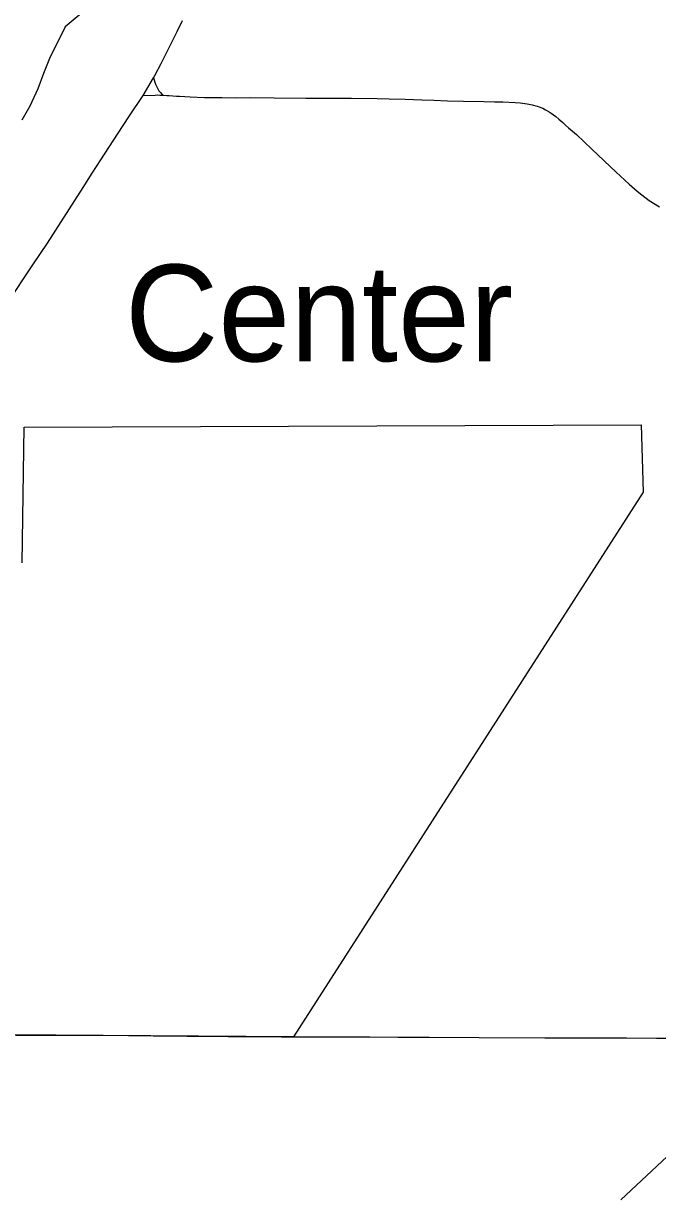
# Model space of a CAD drawing. Extents: x 1772825 to 1773716, y 1138558 to 1139032.
# Drawn here: x 1773370.59 to 1773380.95, y 1138894.47 to 1138913.65 of the extents above; entities that cross this region are included whole.
import ezdxf

# ---------------------------------------------------------------- set-up
doc = ezdxf.new("R2010")
doc.units = 0
for name, color, linetype in [('GM_X_Corporation', 7, 'Continuous'), ('GM_X_State_Route', 7, 'Continuous'), ('GM_X_Township_Road', 7, 'Continuous'), ('GM_X_Unincorporated_Text', 7, 'Continuous')]:
    doc.layers.add(name, color=color, linetype=linetype)

msp = doc.modelspace()

# ---------------------------------------------------------------- linework, layer by layer
at = {"layer": 'GM_X_Corporation'}
for points in [[(1773371.561, 1138913.843), (1773371.271, 1138913.598), (1773371.131, 1138913.32), (1773371.027, 1138913.109), (1773370.916, 1138912.835), (1773370.825, 1138912.588), (1773370.693, 1138912.3), (1773370.563, 1138912.072)], [(1773370.565, 1138904.836), (1773370.597, 1138907.057), (1773380.678, 1138907.096), (1773380.71, 1138905.992), (1773375, 1138897.091), (1773370.336, 1138897.124)]]:
    msp.add_lwpolyline(points, dxfattribs=at)
at = {"layer": 'GM_X_State_Route'}
msp.add_lwpolyline([(1773380.345, 1138894.43), (1773381.444, 1138895.453)], dxfattribs=at)
at = {"layer": 'GM_X_Township_Road'}
for points in [[(1773372.714, 1138912.768), (1773372.734, 1138912.803), (1773372.839, 1138912.999), (1773373.001, 1138913.328), (1773373.098, 1138913.522), (1773373.186, 1138913.701)], [(1773372.546, 1138912.478), (1773372.714, 1138912.768)], [(1773372.714, 1138912.768), (1773372.747, 1138912.664), (1773372.751, 1138912.653), (1773372.77, 1138912.608), (1773372.801, 1138912.555), (1773372.832, 1138912.518), (1773372.861, 1138912.484)], [(1773368.144, 1138905.72), (1773368.195, 1138905.806), (1773368.367, 1138906.078), (1773368.547, 1138906.36), (1773368.73, 1138906.644), (1773368.863, 1138906.848), (1773368.976, 1138907.01), (1773369.16, 1138907.288), (1773369.425, 1138907.699), (1773369.643, 1138908.037), (1773369.997, 1138908.578), (1773370.32, 1138909.08), (1773370.743, 1138909.708), (1773370.983, 1138910.064), (1773371.565, 1138910.973), (1773371.712, 1138911.207), (1773371.85, 1138911.426), (1773372.125, 1138911.843), (1773372.322, 1138912.142), (1773372.546, 1138912.478)], [(1773372.546, 1138912.478), (1773372.742, 1138912.485), (1773372.777, 1138912.486), (1773372.816, 1138912.485), (1773372.848, 1138912.484), (1773372.861, 1138912.484)], [(1773372.861, 1138912.484), (1773372.883, 1138912.483), (1773372.93, 1138912.479), (1773372.966, 1138912.477), (1773373.026, 1138912.471), (1773373.087, 1138912.468), (1773373.136, 1138912.465), (1773373.222, 1138912.46), (1773373.309, 1138912.456), (1773373.545, 1138912.447), (1773373.694, 1138912.445), (1773373.831, 1138912.442), (1773374.068, 1138912.441), (1773374.292, 1138912.442), (1773374.683, 1138912.441), (1773375.199, 1138912.436), (1773375.946, 1138912.432), (1773376.367, 1138912.429), (1773376.564, 1138912.425), (1773376.823, 1138912.417), (1773377.094, 1138912.407), (1773377.292, 1138912.399), (1773377.515, 1138912.392), (1773377.776, 1138912.385), (1773378.111, 1138912.38), (1773378.285, 1138912.375), (1773378.421, 1138912.371), (1773378.619, 1138912.362), (1773378.705, 1138912.356), (1773378.815, 1138912.342), (1773378.899, 1138912.325), (1773378.981, 1138912.302), (1773379.072, 1138912.268), (1773379.118, 1138912.244), (1773379.178, 1138912.21), (1773379.209, 1138912.19), (1773379.287, 1138912.132), (1773379.334, 1138912.092), (1773379.399, 1138912.034), (1773379.444, 1138911.993), (1773379.491, 1138911.951), (1773379.621, 1138911.837), (1773379.874, 1138911.599), (1773380.272, 1138911.223), (1773380.482, 1138911.029), (1773380.612, 1138910.913), (1773380.691, 1138910.851), (1773380.812, 1138910.761), (1773380.979, 1138910.657)], [(1773370.114, 1138897.173), (1773370.194, 1138897.143), (1773370.258, 1138897.13), (1773370.336, 1138897.124), (1773370.467, 1138897.121), (1773370.776, 1138897.121), (1773371.26, 1138897.119), (1773371.813, 1138897.117), (1773372.305, 1138897.114), (1773372.708, 1138897.11), (1773373.264, 1138897.104), (1773373.935, 1138897.097), (1773374.803, 1138897.091), (1773375, 1138897.091), (1773375.117, 1138897.092)], [(1773375.117, 1138897.092), (1773376.245, 1138897.089), (1773376.705, 1138897.087), (1773377.215, 1138897.085), (1773378.034, 1138897.079), (1773379.103, 1138897.076), (1773379.762, 1138897.075), (1773380.438, 1138897.073), (1773380.929, 1138897.072), (1773381.672, 1138897.067), (1773382.233, 1138897.064), (1773382.9, 1138897.07), (1773382.987, 1138897.07), (1773383.073, 1138897.06), (1773383.158, 1138897.044)]]:
    msp.add_lwpolyline(points, dxfattribs=at)

# ---------------------------------------------------------------- texts
at = {"layer": 'GM_X_Unincorporated_Text'}
msp.add_text('Center', height=1.5795, rotation=0, dxfattribs=at).set_placement((1773372.246, 1138908.132))

doc.saveas('drawing.dxf')
